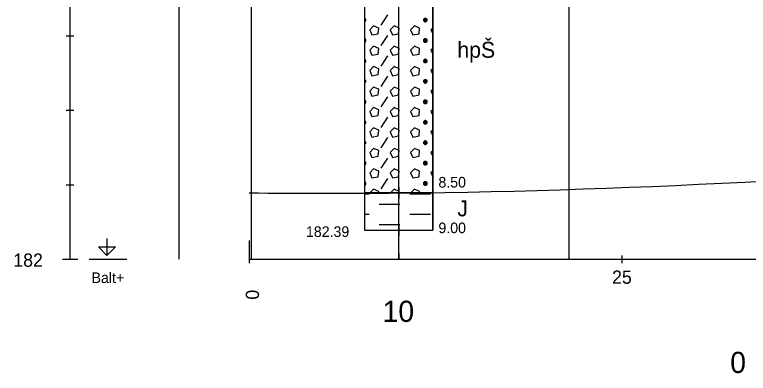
# Model space of a CAD drawing. Extents: x 3042 to 4120, y 576 to 2694.
# Drawn here: x 3204.9 to 3254.13, y 2252.37 to 2276.44 of the extents above; entities that cross this region are included whole.
import ezdxf

# ---------------------------------------------------------------- set-up
doc = ezdxf.new("R2010")
doc.units = 0
for name, color, linetype in [('12', 7, 'Continuous'), ('14', 7, 'Continuous'), ('17', 7, 'Continuous'), ('18', 7, 'Continuous'), ('19', 7, 'Continuous'), ('21', 7, 'Continuous'), ('51', 7, 'Continuous'), ('52', 7, 'Continuous'), ('53', 7, 'Continuous'), ('56', 7, 'Continuous'), ('7', 7, 'Continuous'), ('8', 7, 'Continuous'), ('pomocna', 7, 'Continuous'), ('rozhraní', 7, 'Continuous')]:
    doc.layers.add(name, color=color, linetype=linetype)

msp = doc.modelspace()

# ---------------------------------------------------------------- linework, layer by layer
at = {"layer": '12'}
msp.add_line((3220.667, 2260.022), (3220.667, 2261.292), dxfattribs=at)
at = {"layer": '18'}
for p, q in [((3230.667, 2261.972), (3230.667, 2306.972)), ((3230.667, 2262.353), (3230.667, 2261.591)), ((3230.286, 2261.972), (3231.048, 2261.972)), ((3230.667, 2260.403), (3230.667, 2260.022))]:
    msp.add_line(p, q, dxfattribs=at)
at = {"layer": '19'}
for p, q in [((3208.617, 2260.022), (3208.617, 2315.022)), ((3208.363, 2275.022), (3208.871, 2275.022)), ((3208.363, 2270.022), (3208.871, 2270.022)), ((3208.363, 2265.022), (3208.871, 2265.022)), ((3208.109, 2260.022), (3209.125, 2260.022))]:
    msp.add_line(p, q, dxfattribs=at)
at = {"layer": '21'}
msp.add_line((3209.887, 2260.022), (3212.427, 2260.022), dxfattribs=at)
msp.add_lwpolyline([(3211.093, 2261.419), (3211.093, 2260.276), (3210.522, 2260.847), (3211.665, 2260.847), (3211.093, 2260.276)], dxfattribs=at)
at = {"layer": '51'}
for p, q in [((3228.378, 2276.189), (3228.378, 2276.189)), ((3229.483, 2275.732), (3229.94, 2276.418)), ((3232.455, 2275.961), (3232.455, 2276.189)), ((3232.953, 2275.544), (3232.836, 2275.427)), ((3232.836, 2275.427), (3232.953, 2275.164)), ((3228.378, 2274.818), (3228.378, 2274.818)), ((3229.483, 2274.36), (3229.94, 2275.046)), ((3232.455, 2274.589), (3232.455, 2274.818)), ((3232.953, 2274.173), (3232.836, 2274.056)), ((3229.483, 2272.989), (3229.94, 2273.675)), ((3232.836, 2274.056), (3232.953, 2273.792)), ((3228.378, 2273.446), (3228.378, 2273.446)), ((3232.455, 2273.217), (3232.455, 2273.446)), ((3232.953, 2272.801), (3232.836, 2272.684)), ((3229.483, 2271.617), (3229.94, 2272.303)), ((3232.836, 2272.684), (3232.953, 2272.42)), ((3228.378, 2272.074), (3228.378, 2272.074)), ((3232.455, 2271.846), (3232.455, 2272.074)), ((3232.953, 2271.429), (3232.836, 2271.312)), ((3232.836, 2271.312), (3232.953, 2271.049)), ((3229.483, 2270.246), (3229.94, 2270.931)), ((3228.378, 2270.703), (3228.378, 2270.703)), ((3232.455, 2270.474), (3232.455, 2270.703)), ((3232.953, 2270.058), (3232.836, 2269.941)), ((3232.836, 2269.941), (3232.953, 2269.677)), ((3228.378, 2269.331), (3228.378, 2269.331)), ((3229.483, 2268.874), (3229.94, 2269.56)), ((3232.455, 2269.103), (3232.455, 2269.331)), ((3232.953, 2268.686), (3232.836, 2268.569)), ((3232.836, 2268.569), (3232.953, 2268.306)), ((3228.378, 2267.96), (3228.378, 2267.96)), ((3229.483, 2267.502), (3229.94, 2268.188)), ((3232.455, 2267.731), (3232.455, 2267.96)), ((3232.953, 2267.315), (3232.836, 2267.198)), ((3229.483, 2266.131), (3229.94, 2266.817)), ((3232.836, 2267.198), (3232.953, 2266.934)), ((3228.378, 2266.588), (3228.378, 2266.588)), ((3232.455, 2266.359), (3232.455, 2266.588)), ((3232.953, 2265.943), (3232.836, 2265.826)), ((3232.836, 2265.826), (3232.953, 2265.562)), ((3229.483, 2264.759), (3229.94, 2265.445)), ((3228.378, 2265.216), (3228.378, 2265.216)), ((3232.455, 2264.988), (3232.455, 2265.216)), ((3228.381, 2264.416), (3228.683, 2264.416)), ((3231.426, 2264.416), (3232.112, 2264.416)), ((3232.112, 2264.416), (3232.798, 2264.416)), ((3229.369, 2263.73), (3230.054, 2263.73)), ((3230.054, 2263.73), (3230.74, 2263.73)), ((3228.381, 2263.045), (3228.683, 2263.045)), ((3231.426, 2263.045), (3232.112, 2263.045)), ((3232.112, 2263.045), (3232.798, 2263.045)), ((3229.369, 2262.359), (3230.054, 2262.359)), ((3230.054, 2262.359), (3230.74, 2262.359))]:
    msp.add_line(p, q, dxfattribs=at)
for points in [[(3228.381, 2264.472), (3232.953, 2264.472), (3232.953, 2288.972), (3228.381, 2288.972)], [(3228.381, 2261.972), (3232.953, 2261.972), (3232.953, 2264.472), (3228.381, 2264.472)]]:
    msp.add_lwpolyline(points, close=True, dxfattribs=at)
for points in [[(3228.378, 2275.961), (3228.378, 2275.961), (3228.454, 2276.037), (3228.454, 2276.113), (3228.378, 2276.189), (3228.378, 2276.189)], [(3232.417, 2276.189), (3232.34, 2276.113), (3232.34, 2276.037), (3232.417, 2275.961), (3232.493, 2275.961), (3232.569, 2276.037), (3232.569, 2276.113), (3232.493, 2276.189), (3232.417, 2276.189), (3232.569, 2276.037), (3232.34, 2276.037), (3232.493, 2276.189)], [(3228.381, 2276.11), (3228.454, 2276.037), (3228.381, 2276.037)], [(3228.721, 2275.427), (3228.873, 2275.084), (3229.292, 2275.16), (3229.33, 2275.541), (3228.988, 2275.694), (3228.721, 2275.427)], [(3230.092, 2275.427), (3230.245, 2275.084), (3230.664, 2275.16), (3230.702, 2275.541), (3230.359, 2275.694), (3230.092, 2275.427)], [(3231.464, 2275.427), (3231.616, 2275.084), (3232.036, 2275.16), (3232.074, 2275.541), (3231.731, 2275.694), (3231.464, 2275.427)], [(3228.378, 2274.589), (3228.378, 2274.589), (3228.454, 2274.665), (3228.454, 2274.741), (3228.378, 2274.818), (3228.378, 2274.818)], [(3228.381, 2274.739), (3228.454, 2274.665), (3228.381, 2274.665)], [(3232.417, 2274.818), (3232.34, 2274.741), (3232.34, 2274.665), (3232.417, 2274.589), (3232.493, 2274.589), (3232.569, 2274.665), (3232.569, 2274.741), (3232.493, 2274.818), (3232.417, 2274.818), (3232.569, 2274.665), (3232.34, 2274.665), (3232.493, 2274.818)], [(3228.721, 2274.056), (3228.873, 2273.713), (3229.292, 2273.789), (3229.33, 2274.17), (3228.988, 2274.322), (3228.721, 2274.056)], [(3230.092, 2274.056), (3230.245, 2273.713), (3230.664, 2273.789), (3230.702, 2274.17), (3230.359, 2274.322), (3230.092, 2274.056)], [(3231.464, 2274.056), (3231.616, 2273.713), (3232.036, 2273.789), (3232.074, 2274.17), (3231.731, 2274.322), (3231.464, 2274.056)], [(3228.378, 2273.217), (3228.378, 2273.217), (3228.454, 2273.294), (3228.454, 2273.37), (3228.378, 2273.446), (3228.378, 2273.446)], [(3228.381, 2273.367), (3228.454, 2273.294), (3228.381, 2273.294)], [(3232.417, 2273.446), (3232.34, 2273.37), (3232.34, 2273.294), (3232.417, 2273.217), (3232.493, 2273.217), (3232.569, 2273.294), (3232.569, 2273.37), (3232.493, 2273.446), (3232.417, 2273.446), (3232.569, 2273.294), (3232.34, 2273.294), (3232.493, 2273.446)], [(3228.721, 2272.684), (3228.873, 2272.341), (3229.292, 2272.417), (3229.33, 2272.798), (3228.988, 2272.951), (3228.721, 2272.684)], [(3230.092, 2272.684), (3230.245, 2272.341), (3230.664, 2272.417), (3230.702, 2272.798), (3230.359, 2272.951), (3230.092, 2272.684)], [(3231.464, 2272.684), (3231.616, 2272.341), (3232.036, 2272.417), (3232.074, 2272.798), (3231.731, 2272.951), (3231.464, 2272.684)], [(3228.378, 2271.846), (3228.378, 2271.846), (3228.454, 2271.922), (3228.454, 2271.998), (3228.378, 2272.074), (3228.378, 2272.074)], [(3228.381, 2271.995), (3228.454, 2271.922), (3228.381, 2271.922)], [(3232.417, 2272.074), (3232.34, 2271.998), (3232.34, 2271.922), (3232.417, 2271.846), (3232.493, 2271.846), (3232.569, 2271.922), (3232.569, 2271.998), (3232.493, 2272.074), (3232.417, 2272.074), (3232.569, 2271.922), (3232.34, 2271.922), (3232.493, 2272.074)], [(3228.721, 2271.312), (3228.873, 2270.969), (3229.292, 2271.046), (3229.33, 2271.427), (3228.988, 2271.579), (3228.721, 2271.312)], [(3230.092, 2271.312), (3230.245, 2270.969), (3230.664, 2271.046), (3230.702, 2271.427), (3230.359, 2271.579), (3230.092, 2271.312)], [(3231.464, 2271.312), (3231.616, 2270.969), (3232.036, 2271.046), (3232.074, 2271.427), (3231.731, 2271.579), (3231.464, 2271.312)], [(3228.378, 2270.474), (3228.378, 2270.474), (3228.454, 2270.55), (3228.454, 2270.627), (3228.378, 2270.703), (3228.378, 2270.703)], [(3228.381, 2270.624), (3228.454, 2270.55), (3228.381, 2270.55)], [(3232.417, 2270.703), (3232.34, 2270.627), (3232.34, 2270.55), (3232.417, 2270.474), (3232.493, 2270.474), (3232.569, 2270.55), (3232.569, 2270.627), (3232.493, 2270.703), (3232.417, 2270.703), (3232.569, 2270.55), (3232.34, 2270.55), (3232.493, 2270.703)], [(3228.721, 2269.941), (3228.873, 2269.598), (3229.292, 2269.674), (3229.33, 2270.055), (3228.988, 2270.207), (3228.721, 2269.941)], [(3230.092, 2269.941), (3230.245, 2269.598), (3230.664, 2269.674), (3230.702, 2270.055), (3230.359, 2270.207), (3230.092, 2269.941)], [(3231.464, 2269.941), (3231.616, 2269.598), (3232.036, 2269.674), (3232.074, 2270.055), (3231.731, 2270.207), (3231.464, 2269.941)], [(3228.378, 2269.103), (3228.378, 2269.103), (3228.454, 2269.179), (3228.454, 2269.255), (3228.378, 2269.331), (3228.378, 2269.331)], [(3228.381, 2269.252), (3228.454, 2269.179), (3228.381, 2269.179)], [(3232.417, 2269.331), (3232.34, 2269.255), (3232.34, 2269.179), (3232.417, 2269.103), (3232.493, 2269.103), (3232.569, 2269.179), (3232.569, 2269.255), (3232.493, 2269.331), (3232.417, 2269.331), (3232.569, 2269.179), (3232.34, 2269.179), (3232.493, 2269.331)], [(3228.721, 2268.569), (3228.873, 2268.226), (3229.292, 2268.302), (3229.33, 2268.683), (3228.988, 2268.836), (3228.721, 2268.569)], [(3230.092, 2268.569), (3230.245, 2268.226), (3230.664, 2268.302), (3230.702, 2268.683), (3230.359, 2268.836), (3230.092, 2268.569)], [(3231.464, 2268.569), (3231.616, 2268.226), (3232.036, 2268.302), (3232.074, 2268.683), (3231.731, 2268.836), (3231.464, 2268.569)], [(3228.378, 2267.731), (3228.378, 2267.731), (3228.454, 2267.807), (3228.454, 2267.883), (3228.378, 2267.96), (3228.378, 2267.96)], [(3228.381, 2267.881), (3228.454, 2267.807), (3228.381, 2267.807)], [(3232.417, 2267.96), (3232.34, 2267.883), (3232.34, 2267.807), (3232.417, 2267.731), (3232.493, 2267.731), (3232.569, 2267.807), (3232.569, 2267.883), (3232.493, 2267.96), (3232.417, 2267.96), (3232.569, 2267.807), (3232.34, 2267.807), (3232.493, 2267.96)], [(3228.721, 2267.198), (3228.873, 2266.855), (3229.292, 2266.931), (3229.33, 2267.312), (3228.988, 2267.464), (3228.721, 2267.198)], [(3230.092, 2267.198), (3230.245, 2266.855), (3230.664, 2266.931), (3230.702, 2267.312), (3230.359, 2267.464), (3230.092, 2267.198)], [(3231.464, 2267.198), (3231.616, 2266.855), (3232.036, 2266.931), (3232.074, 2267.312), (3231.731, 2267.464), (3231.464, 2267.198)], [(3228.378, 2266.359), (3228.378, 2266.359), (3228.454, 2266.436), (3228.454, 2266.512), (3228.378, 2266.588), (3228.378, 2266.588)], [(3228.381, 2266.509), (3228.454, 2266.436), (3228.381, 2266.436)], [(3232.417, 2266.588), (3232.34, 2266.512), (3232.34, 2266.436), (3232.417, 2266.359), (3232.493, 2266.359), (3232.569, 2266.436), (3232.569, 2266.512), (3232.493, 2266.588), (3232.417, 2266.588), (3232.569, 2266.436), (3232.34, 2266.436), (3232.493, 2266.588)], [(3228.721, 2265.826), (3228.873, 2265.483), (3229.292, 2265.559), (3229.33, 2265.94), (3228.988, 2266.093), (3228.721, 2265.826)], [(3230.092, 2265.826), (3230.245, 2265.483), (3230.664, 2265.559), (3230.702, 2265.94), (3230.359, 2266.093), (3230.092, 2265.826)], [(3231.464, 2265.826), (3231.616, 2265.483), (3232.036, 2265.559), (3232.074, 2265.94), (3231.731, 2266.093), (3231.464, 2265.826)], [(3228.378, 2264.988), (3228.378, 2264.988), (3228.454, 2265.064), (3228.454, 2265.14), (3228.378, 2265.216), (3228.378, 2265.216)], [(3228.381, 2265.137), (3228.454, 2265.064), (3228.381, 2265.064)], [(3232.417, 2265.216), (3232.34, 2265.14), (3232.34, 2265.064), (3232.417, 2264.988), (3232.493, 2264.988), (3232.569, 2265.064), (3232.569, 2265.14), (3232.493, 2265.216), (3232.417, 2265.216), (3232.569, 2265.064), (3232.34, 2265.064), (3232.493, 2265.216)], [(3229.321, 2264.472), (3229.33, 2264.569), (3228.988, 2264.721), (3228.738, 2264.472)], [(3230.692, 2264.472), (3230.702, 2264.569), (3230.359, 2264.721), (3230.11, 2264.472)], [(3232.064, 2264.472), (3232.074, 2264.569), (3231.731, 2264.721), (3231.482, 2264.472)]]:
    msp.add_lwpolyline(points, dxfattribs=at)
at = {"layer": '53'}
for p, q in [((3228.381, 2306.972), (3228.381, 2261.972)), ((3232.953, 2306.972), (3232.953, 2261.972)), ((3228.381, 2264.472), (3232.953, 2264.472)), ((3228.381, 2261.972), (3232.953, 2261.972))]:
    msp.add_line(p, q, dxfattribs=at)
at = {"layer": '56'}
for p, q in [((3230.667, 2264.853), (3230.667, 2264.091)), ((3230.286, 2264.472), (3231.048, 2264.472)), ((3230.667, 2262.353), (3230.667, 2261.591)), ((3230.286, 2261.972), (3231.048, 2261.972))]:
    msp.add_line(p, q, dxfattribs=at)
at = {"layer": '7'}
for p, q in [((3220.667, 2259.768), (3220.667, 2260.276)), ((3220.667, 2260.022), (3339.737, 2260.022)), ((3245.667, 2259.768), (3245.667, 2260.276))]:
    msp.add_line(p, q, dxfattribs=at)
at = {"layer": 'pomocna'}
for p, q in [((3215.927, 2260.022), (3215.927, 2306.972)), ((3220.787, 2260.022), (3220.787, 2306.972)), ((3230.667, 2260.022), (3230.667, 2306.972)), ((3242.107, 2260.022), (3242.107, 2306.972))]:
    msp.add_line(p, q, dxfattribs=at)
at = {"layer": 'rozhraní'}
msp.add_spline([(3220.633, 2264.472), (3230.667, 2264.472), (3329.737, 2269.172), (3339.979, 2269.172)], degree=3, dxfattribs=at)

# ---------------------------------------------------------------- texts
at = {"layer": '12'}
msp.add_text('0', height=0.889, rotation=90, dxfattribs=at).set_placement((3221.295, 2257.313))
at = {"layer": '14'}
msp.add_text('10', height=1.4224, dxfattribs=at).set_placement((3229.587, 2255.816))
at = {"layer": '17'}
msp.add_text('182.39', height=0.7112, dxfattribs=at).set_placement((3224.444, 2261.52))
at = {"layer": '19'}
msp.add_text('182', height=0.889, dxfattribs=at).set_placement((3204.807, 2259.52))
at = {"layer": '21'}
msp.add_text('Balt+', height=0.7112, dxfattribs=at).set_placement((3210.056, 2258.427))
at = {"layer": '52'}
for s, height, p in [('hpŠ', 1.0668, (3234.604, 2273.544)), ('8.50', 0.7112, (3233.334, 2264.836)), ('J', 1.067, (3234.604, 2262.903)), ('9.00', 0.7112, (3233.334, 2261.774))]:
    msp.add_text(s, height=height, dxfattribs=at).set_placement(p)
at = {"layer": '7'}
msp.add_text('25', height=0.889, dxfattribs=at).set_placement((3244.989, 2258.377))
at = {"layer": '8'}
msp.add_text('0', height=1.422, dxfattribs=at).set_placement((3252.916, 2252.387))

doc.saveas('drawing.dxf')
